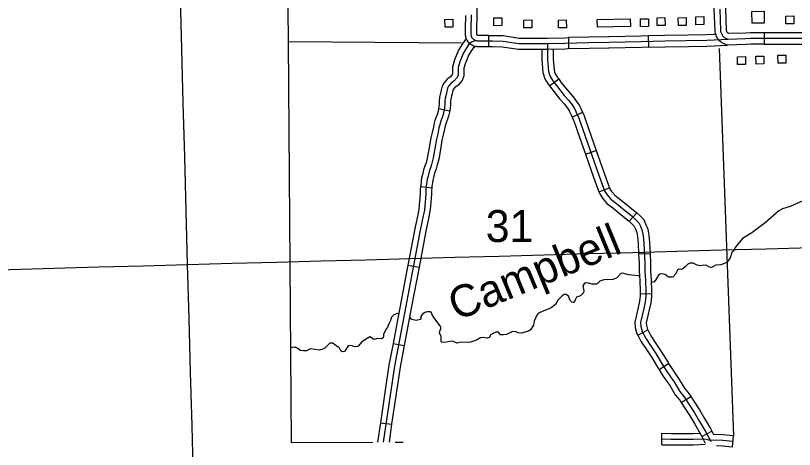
# Model space of a CAD drawing. Extents: x -19 to 366, y -4 to 359.
# Drawn here: x 156.487 to 158.436, y 173.954 to 175.04 of the extents above; entities that cross this region are included whole.
import ezdxf

# ---------------------------------------------------------------- set-up
doc = ezdxf.new("R2010")
doc.units = 0
for name, color, linetype in [('21', 7, 'Continuous'), ('60', 7, 'Continuous'), ('R_Alt Surface', 7, 'Continuous'), ('R_Axis Annot', 7, 'Continuous'), ('R_ROW', 7, 'Continuous'), ('R_ROW Annot', 7, 'Continuous'), ('R_Temp Easement', 7, 'Continuous'), ('Sheet Fence', 7, 'Continuous'), ('T_Indications', 7, 'Continuous')]:
    doc.layers.add(name, color=color, linetype=linetype)

msp = doc.modelspace()

# ---------------------------------------------------------------- linework, layer by layer
at = {"layer": '21'}
for points in [[(157.5619, 175.0108), (157.5616, 175.0305), (157.5813, 175.0309), (157.5817, 175.0112)], [(157.6843, 175.0146), (157.6839, 175.0343), (157.7037, 175.0346), (157.704, 175.0149)], [(157.7595, 175.0092), (157.7592, 175.0289), (157.7789, 175.0293), (157.7793, 175.0096)], [(157.8459, 175.0092), (157.8456, 175.0289), (157.8654, 175.0292), (157.8657, 175.0095)], [(157.9433, 175.011), (157.9428, 175.03), (158.0257, 175.0319), (158.0261, 175.0129)], [(158.0515, 175.012), (158.0511, 175.0318), (158.0709, 175.0321), (158.0712, 175.0124)], [(158.0928, 175.015), (158.0925, 175.0347), (158.1123, 175.0351), (158.1126, 175.0154)], [(158.1459, 175.0149), (158.1456, 175.0347), (158.1653, 175.035), (158.1657, 175.0153)], [(158.1901, 175.0173), (158.1897, 175.037), (158.2095, 175.0374), (158.2099, 175.0177)], [(158.4152, 175.0191), (158.4149, 175.0388), (158.4346, 175.0391), (158.435, 175.0194)], [(158.2943, 174.9174), (158.2939, 174.9371), (158.3137, 174.9375), (158.314, 174.9178)], [(158.3406, 174.9186), (158.3402, 174.9383), (158.36, 174.9386), (158.3603, 174.9189)], [(158.3955, 174.9209), (158.3951, 174.9406), (158.4149, 174.941), (158.4153, 174.9213)]]:
    msp.add_lwpolyline(points, close=True, dxfattribs=at)
at = {"layer": '60'}
msp.add_lwpolyline([(158.3304, 175.0208), (158.3299, 175.0503), (158.3606, 175.0509), (158.3611, 175.0213)], close=True, dxfattribs=at)
at = {"layer": 'R_Alt Surface'}
for points in [[(157.1619, 175.4434), (157.1692, 174.99), (157.1695, 174.9741), (157.1768, 173.9718)], [(157.1768, 173.9718), (157.3815, 173.9723)], [(157.4368, 173.9724), (157.4573, 173.9724)]]:
    msp.add_lwpolyline(points, dxfattribs=at)
at = {"layer": 'R_Axis Annot'}
for points in [[(157.6035, 174.971), (157.1695, 174.9741)], [(158.2478, 174.958), (158.2836, 173.9885)]]:
    msp.add_lwpolyline(points, dxfattribs=at)
at = {"layer": 'R_ROW'}
for p, q in [((157.6713, 174.9617), (157.6715, 174.9901)), ((158.0705, 174.9894), (158.0712, 174.961)), ((158.3611, 174.9969), (158.3611, 174.9685)), ((157.8706, 174.9849), (157.8712, 174.9565))]:
    msp.add_line(p, q, dxfattribs=at)
for points in [[(157.6426, 175.0392), (157.6427, 175.0413), (157.6433, 175.1019), (157.6426, 175.1399)], [(158.2535, 174.9734), (158.252, 174.9745), (158.2498, 174.9764), (158.2479, 174.9785), (158.246, 174.9807), (158.2443, 174.9831), (158.2428, 174.9855), (158.2415, 174.9881), (158.2404, 174.9907), (158.2395, 174.9934), (158.2387, 174.9962), (158.2382, 174.999), (158.2379, 175.0019), (158.236, 175.0557), (158.2358, 175.0812)], [(158.2707, 174.996), (158.2701, 174.9965), (158.2695, 174.997), (158.2689, 174.9975), (158.2684, 174.9981), (158.268, 174.9987), (158.2676, 174.9994), (158.2673, 175.0001), (158.2669, 175.0009), (158.2667, 175.0016), (158.2665, 175.0023), (158.2663, 175.0031), (158.2663, 175.0039), (158.2644, 175.0563), (158.2642, 175.0815)], [(158.2707, 174.9806), (158.269, 174.9811), (158.2673, 174.9817), (158.2656, 174.9825), (158.264, 174.9834), (158.2625, 174.9844), (158.261, 174.9855), (158.2597, 174.9867), (158.2584, 174.988), (158.2572, 174.9894), (158.2562, 174.9909), (158.2552, 174.9925), (158.2544, 174.9941), (158.2537, 174.9958), (158.2531, 174.9975), (158.2526, 174.9993), (158.2523, 175.001), (158.2521, 175.0029), (158.2502, 175.056)], [(157.6713, 174.9617), (157.6424, 174.9619), (157.6395, 174.9623), (157.6369, 174.9629), (157.6343, 174.9637), (157.6327, 174.9643), (157.632, 174.9646), (157.6296, 174.9658), (157.6273, 174.9672), (157.6252, 174.9688), (157.6232, 174.9705), (157.6214, 174.9723), (157.6196, 174.9744), (157.6182, 174.9766), (157.6169, 174.9788), (157.6157, 174.9812), (157.6148, 174.9837), (157.6141, 174.9863), (157.6136, 174.9888), (157.6133, 174.9914), (157.6132, 174.9936), (157.6131, 175.0066), (157.6142, 175.0401)], [(157.6381, 174.9775), (157.6378, 174.9776), (157.6365, 174.9783), (157.6352, 174.979), (157.6341, 174.9799), (157.633, 174.9808), (157.6319, 174.9819), (157.631, 174.983), (157.6302, 174.9842), (157.6294, 174.9855), (157.6288, 174.9868), (157.6283, 174.9881), (157.6279, 174.9896), (157.6276, 174.991), (157.6275, 174.9924), (157.6274, 174.9939), (157.6273, 175.0064), (157.6285, 175.0416)], [(157.6715, 174.9901), (157.6444, 174.9903), (157.6442, 174.9904), (157.6439, 174.9904), (157.6436, 174.9906), (157.6434, 174.9907), (157.6432, 174.9908), (157.6429, 174.991), (157.6427, 174.9912), (157.6425, 174.9914), (157.6424, 174.9916), (157.6422, 174.9918), (157.642, 174.9922), (157.6419, 174.9924), (157.6418, 174.9926), (157.6417, 174.9929), (157.6417, 174.9931), (157.6416, 174.9934), (157.6416, 174.9941), (157.6416, 175.0062), (157.6426, 175.0392)], [(157.6715, 174.9901), (157.6807, 174.9901), (157.7076, 174.9898), (157.7477, 174.9836), (157.771, 174.9835)], [(157.9706, 174.987), (157.9219, 174.9859), (157.8706, 174.9849)], [(158.0705, 174.9894), (158.0522, 174.9889), (157.9724, 174.987), (157.9706, 174.987)], [(158.1706, 174.9914), (158.1124, 174.9905), (158.0705, 174.9894)], [(158.2395, 174.9931), (158.2346, 174.9929), (158.2167, 174.9921), (158.1706, 174.9914)], [(158.171, 174.963), (158.2175, 174.9637), (158.236, 174.9645), (158.269, 174.9663), (158.2645, 174.9676), (158.2619, 174.9686), (158.2592, 174.9698), (158.2567, 174.9712), (158.2543, 174.9727), (158.2535, 174.9734), (158.252, 174.9745), (158.2498, 174.9764), (158.2479, 174.9785), (158.246, 174.9807), (158.2443, 174.9831), (158.2428, 174.9855), (158.2415, 174.9881), (158.2404, 174.9907), (158.2395, 174.9931)], [(158.3611, 174.9969), (158.3569, 174.9969), (158.3264, 174.997), (158.3145, 174.9963), (158.2727, 174.9949), (158.2727, 174.9949), (158.272, 174.9952), (158.2713, 174.9956), (158.2707, 174.996), (158.2707, 174.996)], [(158.4611, 174.9969), (158.4437, 174.9969), (158.4016, 174.9969), (158.3611, 174.9969)], [(157.8184, 174.9691), (157.8169, 174.9691), (157.7466, 174.9694), (157.7064, 174.9756), (157.6806, 174.9759), (157.6434, 174.9761), (157.642, 174.9763), (157.6405, 174.9766), (157.6391, 174.9771), (157.6381, 174.9775)], [(157.771, 174.9835), (157.8167, 174.9833), (157.8179, 174.9833), (157.8621, 174.9847), (157.8706, 174.9849)], [(157.9727, 174.9728), (157.9222, 174.9717), (157.8625, 174.9705), (157.8184, 174.9691)], [(158.2707, 174.9806), (158.2353, 174.9787), (158.2171, 174.9779), (158.1127, 174.9763), (158.0526, 174.9747), (157.9727, 174.9728)], [(158.3611, 174.9685), (158.3568, 174.9685), (158.3272, 174.9686), (158.3158, 174.9679), (158.269, 174.9663), (158.2645, 174.9676), (158.2619, 174.9686), (158.2592, 174.9698), (158.2567, 174.9712), (158.2543, 174.9727), (158.2535, 174.9734)], [(158.488, 174.9827), (158.4437, 174.9827), (158.4016, 174.9827), (158.3568, 174.9827), (158.3268, 174.9828), (158.3152, 174.9821), (158.2707, 174.9806)], [(158.3611, 174.9685), (158.4016, 174.9685), (158.4437, 174.9685), (158.4611, 174.9685)], [(157.7709, 174.9551), (157.7455, 174.9552), (157.7053, 174.9614), (157.6805, 174.9617), (157.6713, 174.9617)], [(157.8712, 174.9565), (157.8629, 174.9563), (157.8188, 174.9549), (157.8171, 174.9549), (157.7709, 174.9551)], [(157.9712, 174.9586), (157.9225, 174.9575), (157.8712, 174.9565)], [(158.0712, 174.961), (158.053, 174.9605), (157.9731, 174.9586), (157.9712, 174.9586)], [(158.0712, 174.961), (158.113, 174.9621), (158.171, 174.963)]]:
    msp.add_lwpolyline(points, dxfattribs=at)
at = {"layer": 'R_ROW Annot'}
for p, q in [((157.8236, 174.8645), (157.8464, 174.8815)), ((157.8803, 174.7862), (157.9061, 174.7981)), ((157.9134, 174.6934), (157.9402, 174.7027)), ((157.9472, 174.5991), (157.9739, 174.6088)), ((158.0228, 174.5254), (158.0419, 174.5464)), ((158.0466, 174.4434), (158.075, 174.445)), ((158.0505, 174.3447), (158.0789, 174.344)), ((158.0444, 174.2401), (158.0696, 174.2532)), ((158.0976, 174.1541), (158.1216, 174.1693)), ((158.1533, 174.0714), (158.1774, 174.0864)), ((158.2045, 173.9868), (158.2297, 173.9998)), ((158.2835, 173.9885), (158.2807, 173.9603))]:
    msp.add_line(p, q, dxfattribs=at)
for points in [[(157.8184, 174.9691), (157.8184, 174.9535), (157.8188, 174.9304), (157.8207, 174.9005), (157.8249, 174.8876), (157.832, 174.877), (157.8408, 174.8652), (157.8605, 174.84), (157.8715, 174.8278), (157.8798, 174.8167), (157.8851, 174.8089), (157.8897, 174.7999), (157.8971, 174.7837), (157.9016, 174.7694), (157.9071, 174.7549), (157.9467, 174.6407), (157.958, 174.6109), (157.9619, 174.6002), (157.9676, 174.5915), (157.9768, 174.5804), (157.9909, 174.5698), (158.0061, 174.5574), (158.0208, 174.5453), (158.0312, 174.537), (158.0398, 174.5292), (158.0473, 174.5213), (158.0508, 174.5134), (158.0556, 174.5016), (158.0581, 174.4888), (158.0592, 174.471), (158.0622, 174.4203), (158.0624, 174.4007), (158.0639, 174.3783), (158.0648, 174.3494), (158.0645, 174.3381), (158.0632, 174.3231), (158.0595, 174.3066), (158.0511, 174.2717), (158.052, 174.2619), (158.0557, 174.2492), (158.0652, 174.231), (158.078, 174.212), (158.0895, 174.1941), (158.1081, 174.1639), (158.1191, 174.1467), (158.1362, 174.1218), (158.1494, 174.0995), (158.1609, 174.0861), (158.1709, 174.07), (158.1866, 174.0457), (158.1992, 174.0246), (158.2139, 173.9994), (158.2269, 173.9743)], [(157.8041, 174.9549), (157.8046, 174.9298), (157.8066, 174.8978), (157.812, 174.8814), (157.8204, 174.8688), (157.8236, 174.8645)], [(157.8325, 174.9553), (157.833, 174.9309), (157.8347, 174.9032), (157.8378, 174.8939), (157.8436, 174.8852), (157.8464, 174.8815)], [(157.8464, 174.8815), (157.852, 174.8738), (157.8714, 174.8491), (157.8825, 174.8368), (157.8913, 174.8249), (157.8973, 174.8161), (157.9024, 174.8061), (157.9061, 174.7981)], [(157.8236, 174.8645), (157.8295, 174.8566), (157.8496, 174.8309), (157.8605, 174.8188), (157.8682, 174.8085), (157.8728, 174.8017), (157.8769, 174.7937), (157.8803, 174.7862)], [(157.9061, 174.7981), (157.9104, 174.7888), (157.9151, 174.774), (157.9205, 174.7598), (157.9402, 174.7027)], [(157.8803, 174.7862), (157.8838, 174.7786), (157.8882, 174.7647), (157.8937, 174.7501), (157.9134, 174.6934)], [(157.9134, 174.6934), (157.9334, 174.6358), (157.9447, 174.6059), (157.9472, 174.5991)], [(157.9402, 174.7027), (157.9601, 174.6455), (157.9713, 174.6158), (157.9739, 174.6088)], [(157.9472, 174.5991), (157.9491, 174.5939), (157.9561, 174.583), (157.967, 174.57), (157.9821, 174.5586), (157.9971, 174.5464), (158.0118, 174.5343), (158.0219, 174.5262), (158.0228, 174.5254)], [(157.9739, 174.6088), (157.9747, 174.6066), (157.979, 174.5999), (157.9867, 174.5908), (157.9996, 174.581), (158.0151, 174.5684), (158.0298, 174.5563), (158.0404, 174.5478), (158.0419, 174.5464)], [(158.0419, 174.5464), (158.0497, 174.5394), (158.0593, 174.5294), (158.0639, 174.5189), (158.0693, 174.5057), (158.0722, 174.4907), (158.0734, 174.4718), (158.075, 174.445)], [(158.0228, 174.5254), (158.0299, 174.519), (158.0353, 174.5133), (158.0378, 174.5078), (158.0419, 174.4975), (158.044, 174.487), (158.0451, 174.4701), (158.0466, 174.4434)], [(158.0466, 174.4434), (158.048, 174.4199), (158.0482, 174.4001), (158.0497, 174.3776), (158.0506, 174.3494), (158.0505, 174.3447)], [(158.075, 174.445), (158.0764, 174.4208), (158.0766, 174.4012), (158.0781, 174.379), (158.079, 174.3495), (158.0789, 174.344)], [(158.0505, 174.3447), (158.0503, 174.3389), (158.0491, 174.3253), (158.0457, 174.3098), (158.0368, 174.2728), (158.038, 174.2593), (158.0424, 174.2439), (158.0444, 174.2401)], [(158.0789, 174.344), (158.0787, 174.3373), (158.0772, 174.3209), (158.0733, 174.3034), (158.0655, 174.2707), (158.066, 174.2645), (158.0689, 174.2545), (158.0696, 174.2532)], [(158.0696, 174.2532), (158.0774, 174.2382), (158.0898, 174.2198), (158.1015, 174.2017), (158.1202, 174.1715), (158.1216, 174.1693)], [(158.0444, 174.2401), (158.0529, 174.2237), (158.0661, 174.2041), (158.0775, 174.1865), (158.0961, 174.1564), (158.0976, 174.1541)], [(158.1216, 174.1693), (158.131, 174.1545), (158.1482, 174.1295), (158.161, 174.1078), (158.1724, 174.0946), (158.1774, 174.0864)], [(158.0976, 174.1541), (158.1073, 174.1388), (158.1243, 174.1142), (158.1378, 174.0912), (158.1494, 174.0777), (158.1533, 174.0714)], [(158.1533, 174.0714), (158.1589, 174.0624), (158.1746, 174.0382), (158.187, 174.0174), (158.2015, 173.9926), (158.2045, 173.9868)], [(158.1774, 174.0864), (158.1828, 174.0776), (158.1987, 174.0532), (158.2114, 174.0319), (158.2264, 174.0063), (158.2297, 173.9998)], [(158.2297, 173.9998), (158.2339, 173.9916)], [(158.2835, 173.9885), (158.2584, 173.9911), (158.2339, 173.9916)], [(158.2045, 173.9868), (158.213, 173.9703)], [(158.2821, 173.9744), (158.2575, 173.9769), (158.2252, 173.9776)], [(158.2807, 173.9603), (158.2566, 173.9627), (158.2412, 173.963)]]:
    msp.add_lwpolyline(points, dxfattribs=at)
at = {"layer": 'R_Temp Easement'}
for points in [[(158.6143, 174.5649), (158.6004, 174.5559), (158.5917, 174.5539), (158.5802, 174.5539), (158.5572, 174.5591), (158.5232, 174.5748), (158.5, 174.579), (158.4804, 174.5801), (158.4574, 174.5761), (158.4261, 174.5623), (158.4065, 174.5566), (158.3977, 174.5515), (158.3632, 174.5211), (158.3295, 174.496), (158.3068, 174.4818), (158.2882, 174.4599)], [(158.2882, 174.4599), (158.2842, 174.4507), (158.2801, 174.4468), (158.2754, 174.4335), (158.2676, 174.422), (158.2526, 174.416), (158.2397, 174.4155), (158.2288, 174.41), (158.2239, 174.4107), (158.2144, 174.4155), (158.2053, 174.4149), (158.2, 174.4141), (158.1928, 174.4151), (158.1833, 174.4203), (158.1746, 174.4205), (158.1697, 174.4178), (158.1627, 174.4109), (158.157, 174.4066), (158.1522, 174.405), (158.1469, 174.4053), (158.1435, 174.4037), (158.1398, 174.3938), (158.1328, 174.3865), (158.1305, 174.3853), (158.1215, 174.3852), (158.1126, 174.3923), (158.1054, 174.3941), (158.1002, 174.3928), (158.0964, 174.3905), (158.089, 174.3779), (158.085, 174.3736), (158.0798, 174.372)], [(158.048, 174.3885), (158.045, 174.389), (158.0215, 174.3916), (158.0071, 174.3956), (158.0018, 174.3948), (157.991, 174.3825), (157.9816, 174.3793), (157.9593, 174.3786), (157.9496, 174.375), (157.9436, 174.3692), (157.9402, 174.3676), (157.93, 174.3675), (157.9209, 174.3704), (157.9137, 174.3714), (157.9103, 174.3691), (157.9066, 174.3637), (157.9091, 174.3512), (157.9084, 174.3466), (157.9039, 174.3409), (157.9006, 174.3386), (157.8912, 174.335), (157.8882, 174.3304), (157.8864, 174.3243), (157.8842, 174.322), (157.8823, 174.3216), (157.8793, 174.323), (157.8754, 174.3272), (157.8711, 174.3381), (157.865, 174.3418), (157.8605, 174.3417)], [(157.8605, 174.3417), (157.8552, 174.339), (157.8444, 174.3278), (157.8385, 174.3167), (157.8273, 174.309), (157.8202, 174.3051), (157.8051, 174.2995), (157.7961, 174.2952), (157.7913, 174.2906), (157.7847, 174.2753), (157.7834, 174.2654), (157.776, 174.2539), (157.7726, 174.2512), (157.7538, 174.2456), (157.7451, 174.2462), (157.7401, 174.2488), (157.731, 174.2494), (157.7157, 174.2416), (157.7081, 174.2407), (157.7005, 174.241), (157.6955, 174.2474), (157.6891, 174.248), (157.6756, 174.2414), (157.673, 174.2345), (157.6674, 174.2329), (157.6556, 174.2342), (157.6504, 174.2334), (157.641, 174.2275), (157.6259, 174.2231), (157.6203, 174.2223), (157.5995, 174.2231), (157.5954, 174.2208), (157.5916, 174.2203), (157.5832, 174.2248), (157.5783, 174.2255), (157.5602, 174.2221), (157.5541, 174.2228), (157.5522, 174.2251), (157.552, 174.2365), (157.5481, 174.2463), (157.5495, 174.2524), (157.5513, 174.255), (157.5513, 174.2596), (157.5497, 174.2634), (157.5335, 174.2844), (157.53, 174.2908), (157.5284, 174.2961), (157.5249, 174.2987), (157.5174, 174.299), (157.5117, 174.2966), (157.505, 174.2916), (157.5013, 174.2869), (157.501, 174.2816), (157.4999, 174.2797), (157.4897, 174.2773), (157.4791, 174.2794), (157.4733, 174.2861)], [(157.4458, 174.2936), (157.4428, 174.2945), (157.4334, 174.2909), (157.4282, 174.2852), (157.4257, 174.2768), (157.4217, 174.2703), (157.418, 174.26), (157.4136, 174.2542)], [(157.4136, 174.2542), (157.4081, 174.242), (157.4082, 174.237), (157.4067, 174.2332), (157.403, 174.2312), (157.3924, 174.2322), (157.3852, 174.2298), (157.3829, 174.2302), (157.3738, 174.2361), (157.3539, 174.2233), (157.3439, 174.2121), (157.339, 174.2113), (157.3326, 174.2123), (157.3295, 174.2138), (157.3204, 174.2141), (157.3123, 174.2022), (157.3104, 174.1991), (157.3055, 174.1983), (157.3013, 174.2009), (157.2967, 174.2091), (157.2944, 174.2098)], [(157.2944, 174.2098), (157.2853, 174.2172), (157.2807, 174.2206), (157.2739, 174.2201), (157.2613, 174.2081), (157.2564, 174.2054), (157.247, 174.203), (157.2254, 174.2061), (157.2152, 174.2014), (157.2077, 174.2009), (157.1997, 174.2019), (157.1936, 174.2067), (157.1871, 174.21), (157.1792, 174.2095), (157.1751, 174.208)]]:
    msp.add_lwpolyline(points, dxfattribs=at)
at = {"layer": 'Sheet Fence'}
for points in [[(161.4532, 2.0533), (161.2336, 10.6702), (161.0133, 19.2873), (160.7922, 27.9044), (160.5704, 36.5217), (160.3478, 45.1392), (160.1245, 53.7568), (159.9003, 62.3745), (159.6754, 70.9923), (159.4498, 79.6103), (159.2234, 88.2284), (158.9962, 96.8466), (158.7683, 105.465), (158.5396, 114.0835), (158.3102, 122.7022), (158.08, 131.321), (157.849, 139.9399), (157.6173, 148.559), (157.3849, 157.1782), (157.1517, 165.7975), (156.9177, 174.417), (156.683, 183.0366), (156.511, 189.3363)], [(0, 172.2839), (7.1335, 172.2883), (14.267, 172.3015), (21.4005, 172.3236), (28.5339, 172.3544), (35.6673, 172.3941), (42.8006, 172.4426), (49.9339, 172.4999), (57.0671, 172.566), (64.2002, 172.6409), (71.3332, 172.7246), (78.4661, 172.8172), (85.5989, 172.9186), (92.7315, 173.0287), (99.8641, 173.1477), (106.9964, 173.2755), (114.1286, 173.4122), (121.2606, 173.5576), (128.3925, 173.7119), (135.5241, 173.8749), (142.6555, 174.0468), (149.7867, 174.2275), (156.9177, 174.417), (164.0485, 174.6153), (171.179, 174.8224), (178.3092, 175.0383), (185.4392, 175.2631), (192.5688, 175.4966), (199.6982, 175.739), (206.8273, 175.9902), (213.9561, 176.2502), (221.0845, 176.5189), (228.2126, 176.7965), (235.3404, 177.083), (242.4677, 177.3782), (249.5948, 177.6822), (256.7214, 177.995), (263.8476, 178.3167), (270.9735, 178.6471), (278.0989, 178.9863), (285.2239, 179.3344), (292.3485, 179.6912), (299.4726, 180.0569), (306.5963, 180.4314), (313.7195, 180.8146), (320.8422, 181.2067), (327.9644, 181.6076), (335.0862, 182.0172), (342.2074, 182.4357)]]:
    msp.add_spline(points, degree=3, dxfattribs=at)
at = {"layer": 'T_Indications'}
for p, q in [((157.5459, 174.8076), (157.5737, 174.8017)), ((157.5006, 174.612), (157.5288, 174.6086)), ((157.469, 174.4158), (157.4969, 174.4105)), ((157.4317, 174.2193), (157.4596, 174.214)), ((157.4002, 174.0212), (157.4283, 174.0171)), ((158.1042, 173.9662), (158.1045, 173.9946))]:
    msp.add_line(p, q, dxfattribs=at)
for points in [[(157.6381, 174.9775), (157.6296, 174.9741), (157.6216, 174.9682), (157.6164, 174.9605), (157.6081, 174.947), (157.603, 174.9342), (157.5991, 174.9244), (157.5947, 174.9101), (157.595, 174.9005), (157.5947, 174.8917), (157.5922, 174.885), (157.5852, 174.8767), (157.5766, 174.8704), (157.5705, 174.8633), (157.568, 174.8584), (157.5656, 174.8471), (157.5637, 174.839), (157.5621, 174.8332), (157.5614, 174.8265), (157.5616, 174.8196), (157.5607, 174.8087), (157.5573, 174.7926), (157.5503, 174.7735), (157.5479, 174.764), (157.5466, 174.7588), (157.5437, 174.7444), (157.5403, 174.7308), (157.5321, 174.684), (157.528, 174.6674), (157.526, 174.6612), (157.522, 174.65), (157.5193, 174.6384), (157.5173, 174.6307), (157.5163, 174.6241), (157.5151, 174.6135), (157.5138, 174.6032), (157.5137, 174.595), (157.5128, 174.5826), (157.5125, 174.5743), (157.5117, 174.5639), (157.5102, 174.5532), (157.5076, 174.539), (157.5, 174.5034), (157.4355, 174.1628), (157.4073, 173.9723)], [(157.6154, 174.9813), (157.6112, 174.9781), (157.6045, 174.9682), (157.5953, 174.9533), (157.5898, 174.9394), (157.5857, 174.9291), (157.5804, 174.912), (157.5808, 174.9005), (157.5805, 174.8941)], [(157.6378, 174.9626), (157.632, 174.9582), (157.6284, 174.9528), (157.6208, 174.9406), (157.6162, 174.9289), (157.6125, 174.9196), (157.609, 174.9082), (157.6092, 174.9004), (157.6089, 174.8931)], [(157.5806, 174.8945), (157.5797, 174.8923), (157.5754, 174.8871), (157.5669, 174.8809), (157.5587, 174.8713), (157.5545, 174.8632), (157.5517, 174.8502), (157.55, 174.8425), (157.5481, 174.8359), (157.5471, 174.8271), (157.5474, 174.82), (157.5466, 174.8108), (157.5459, 174.8076)], [(157.6089, 174.8931), (157.6088, 174.8889), (157.6046, 174.8778), (157.595, 174.8662), (157.5864, 174.8599), (157.5823, 174.8552), (157.5814, 174.8535), (157.5795, 174.8441), (157.5775, 174.8354), (157.5761, 174.8305), (157.5756, 174.826), (157.5758, 174.8192), (157.5748, 174.8067), (157.5737, 174.8017)], [(157.5459, 174.8076), (157.5436, 174.7966), (157.5367, 174.7777), (157.5341, 174.7675), (157.5327, 174.7619), (157.5298, 174.7475), (157.5264, 174.7338), (157.5223, 174.7101)], [(157.5737, 174.8017), (157.5709, 174.7887), (157.5639, 174.7693), (157.5616, 174.7606), (157.5604, 174.7557), (157.5575, 174.7413), (157.5542, 174.7279), (157.5503, 174.7052)], [(157.5223, 174.7101), (157.5182, 174.687), (157.5144, 174.6713), (157.5126, 174.6658), (157.5084, 174.654), (157.5055, 174.6418), (157.5034, 174.6336), (157.5022, 174.6261), (157.501, 174.6152), (157.5006, 174.612)], [(157.5503, 174.7052), (157.5461, 174.6811), (157.5417, 174.6635), (157.5395, 174.6566), (157.5357, 174.646), (157.5331, 174.635), (157.5313, 174.6278), (157.5304, 174.6222), (157.5292, 174.6119), (157.5288, 174.6086)], [(157.5006, 174.612), (157.4997, 174.6042), (157.4995, 174.5957), (157.4986, 174.5833), (157.4983, 174.5752), (157.4975, 174.5654), (157.4962, 174.5554), (157.4936, 174.5418), (157.4878, 174.5143)], [(157.5288, 174.6086), (157.528, 174.6022), (157.5279, 174.5944), (157.527, 174.5818), (157.5267, 174.5735), (157.5258, 174.5624), (157.5242, 174.5509), (157.5215, 174.5363), (157.5156, 174.5084)], [(157.4878, 174.5143), (157.4861, 174.5062), (157.469, 174.4158)], [(157.5156, 174.5084), (157.5139, 174.5007), (157.4969, 174.4105)], [(157.469, 174.4158), (157.4503, 174.3175)], [(157.4969, 174.4105), (157.4782, 174.3123)], [(157.4503, 174.3175), (157.4317, 174.2193)], [(157.4782, 174.3123), (157.4596, 174.214)], [(157.4317, 174.2193), (157.4215, 174.1651), (157.4148, 174.1202)], [(157.4596, 174.214), (157.4495, 174.1604), (157.4429, 174.116)], [(157.4148, 174.1202), (157.4002, 174.0212)], [(157.4429, 174.116), (157.4283, 174.0171)], [(157.4002, 174.0212), (157.393, 173.9723)], [(157.4283, 174.0171), (157.4217, 173.9724)], [(158.1045, 173.9946), (158.1278, 173.9943), (158.1831, 173.994), (158.2001, 173.9949)], [(158.1043, 173.9804), (158.1277, 173.9801), (158.1834, 173.9798), (158.2086, 173.9812), (158.2155, 173.9801), (158.2252, 173.9776)], [(158.1042, 173.9662), (158.1276, 173.9659), (158.1838, 173.9656), (158.213, 173.9672)]]:
    msp.add_lwpolyline(points, dxfattribs=at)

# ---------------------------------------------------------------- texts
at = {"layer": 'R_Axis Annot'}
msp.add_text('31', height=0.08, dxfattribs=at).set_placement((157.6639, 174.4733))
at = {"layer": 'R_Temp Easement'}
msp.add_text('Campbell', height=0.08, rotation=22.412, dxfattribs=at).set_placement((157.5911, 174.2752))

doc.saveas('drawing.dxf')
